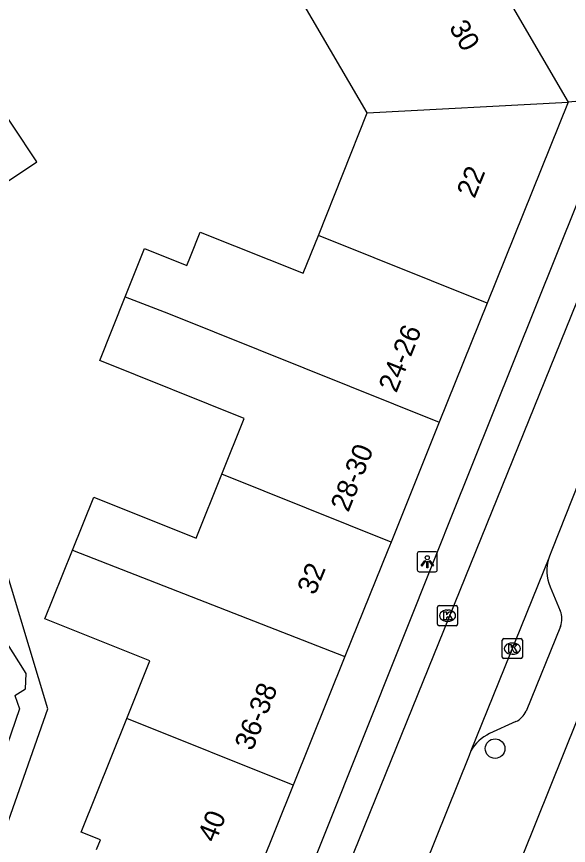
# Model space of a CAD drawing. Extents: x 161801 to 162379, y 382315 to 382832.
# Drawn here: x 162125.8 to 162153.34, y 382485.26 to 382526.64 of the extents above; entities that cross this region are included whole.
import ezdxf

# ---------------------------------------------------------------- set-up
doc = ezdxf.new("R2010")
doc.units = 0
for name, color, linetype in [('IMGEO_Boom', 7, 'Continuous'), ('IMGEO_Kolk', 7, 'Continuous'), ('IMGEO_Lichtpunt', 7, 'Continuous'), ('IMGEO_Pand', 7, 'Continuous'), ('IMGEO_Pand_nummerreeks', 7, 'Continuous'), ('IMGEO_Rijbaan_lokaal_open', 7, 'Continuous'), ('IMGEO_Voetpad_open', 7, 'Continuous')]:
    doc.layers.add(name, color=color, linetype=linetype)

msp = doc.modelspace()

# ---------------------------------------------------------------- linework, layer by layer
at = {"layer": 'IMGEO_Boom'}
msp.add_circle((162149.677, 382490.089), 0.489, dxfattribs=at)
at = {"layer": 'IMGEO_Kolk'}
for p, q in [((162146.805, 382496.301), (162146.805, 382497.153)), ((162146.88, 382497.227), (162147.732, 382497.227)), ((162147.806, 382497.153), (162147.806, 382496.301)), ((162147.293, 382497.007), (162147.318, 382497.007)), ((162147.732, 382496.227), (162146.88, 382496.227)), ((162147.316, 382496.447), (162147.291, 382496.447)), ((162150.038, 382494.657), (162150.038, 382495.509)), ((162150.113, 382495.583), (162150.965, 382495.583)), ((162151.039, 382495.509), (162151.039, 382494.657)), ((162150.526, 382495.363), (162150.551, 382495.363)), ((162150.965, 382494.583), (162150.113, 382494.583)), ((162150.549, 382494.803), (162150.524, 382494.803))]:
    msp.add_line(p, q, dxfattribs=at)
for points in [[(162146.805, 382496.301), (162146.805, 382497.153)], [(162146.88, 382497.227), (162147.732, 382497.227)], [(162147.806, 382497.153), (162147.806, 382496.301)], [(162147.126, 382496.927), (162147.249, 382496.927), (162147.249, 382496.776), (162147.379, 382496.927), (162147.543, 382496.927), (162147.397, 382496.776), (162147.55, 382496.527), (162147.398, 382496.527), (162147.313, 382496.691), (162147.249, 382496.624), (162147.249, 382496.527), (162147.126, 382496.527), (162147.126, 382496.927)], [(162147.732, 382496.227), (162146.88, 382496.227)], [(162150.038, 382494.657), (162150.038, 382495.509)], [(162150.113, 382495.583), (162150.965, 382495.583)], [(162151.039, 382495.509), (162151.039, 382494.657)], [(162150.359, 382495.283), (162150.482, 382495.283), (162150.482, 382495.132), (162150.612, 382495.283), (162150.776, 382495.283), (162150.63, 382495.132), (162150.783, 382494.883), (162150.631, 382494.883), (162150.546, 382495.047), (162150.482, 382494.98), (162150.482, 382494.883), (162150.359, 382494.883), (162150.359, 382495.283)], [(162150.965, 382494.583), (162150.113, 382494.583)]]:
    msp.add_lwpolyline(points, dxfattribs=at)
for centre, start, end in [((162146.882, 382497.151), 91.552, 178.448), ((162146.882, 382497.151), 91.552, 178.448), ((162147.73, 382497.151), 1.552, 88.448), ((162147.73, 382497.151), 1.552, 88.448), ((162146.882, 382496.303), 181.552, 268.448), ((162146.882, 382496.303), 181.552, 268.448), ((162147.73, 382496.303), 271.552, 358.448), ((162147.73, 382496.303), 271.552, 358.448), ((162150.115, 382495.507), 91.552, 178.448), ((162150.115, 382495.507), 91.552, 178.448), ((162150.963, 382495.507), 1.552, 88.448), ((162150.963, 382495.507), 1.552, 88.448), ((162150.115, 382494.659), 181.552, 268.448), ((162150.115, 382494.659), 181.552, 268.448), ((162150.963, 382494.659), 271.552, 358.448), ((162150.963, 382494.659), 271.552, 358.448)]:
    msp.add_arc(centre, 0.0765, start, end, dxfattribs=at)
for centre, major_axis, ratio, start_param, end_param in [((162147.292, 382496.727), (-0.387, 0.002), 0.722429, 4.712389, 7.853982), ((162147.317, 382496.727), (-0.39, 0.002), 0.717154, 1.570796, 4.712389), ((162150.525, 382495.083), (-0.387, 0.002), 0.722429, 4.712389, 7.853982), ((162150.55, 382495.083), (-0.39, 0.002), 0.717154, 1.570796, 4.712389)]:
    msp.add_ellipse(centre, major_axis=major_axis, ratio=ratio, start_param=start_param, end_param=end_param, dxfattribs=at)
at = {"layer": 'IMGEO_Lichtpunt'}
for p, q in [((162145.794, 382499.824), (162145.794, 382499.017)), ((162145.794, 382499.824), (162145.794, 382499.017)), ((162146.696, 382499.919), (162145.888, 382499.919)), ((162146.696, 382499.919), (162145.888, 382499.919)), ((162146.79, 382499.017), (162146.79, 382499.824)), ((162146.79, 382499.017), (162146.79, 382499.824)), ((162145.888, 382498.923), (162146.696, 382498.923)), ((162145.888, 382498.923), (162146.696, 382498.923))]:
    msp.add_line(p, q, dxfattribs=at)
for points in [[(162146.168, 382499.488), (162146.207, 382499.46), (162146.019, 382499.198), (162145.981, 382499.225), (162146.168, 382499.488)], [(162146.27, 382499.44), (162146.317, 382499.44), (162146.317, 382499.118), (162146.27, 382499.118), (162146.27, 382499.44)], [(162146.38, 382499.46), (162146.418, 382499.487), (162146.605, 382499.225), (162146.566, 382499.197), (162146.38, 382499.46)]]:
    msp.add_lwpolyline(points, dxfattribs=at)
msp.add_circle((162146.293, 382499.622), 0.0994, dxfattribs=at)
for centre, start, end in [((162145.888, 382499.824), 90, 180), ((162145.888, 382499.824), 90, 180), ((162146.696, 382499.824), 0, 90), ((162146.696, 382499.824), 0, 90), ((162145.888, 382499.017), 180, 270), ((162145.888, 382499.017), 180, 270), ((162146.696, 382499.017), 270, 0), ((162146.696, 382499.017), 270, 360)]:
    msp.add_arc(centre, 0.0946, start, end, dxfattribs=at)
at = {"layer": 'IMGEO_Pand'}
for points in [[(162147.891, 382531.711), (162153.316, 382522.375)], [(162143.287, 382521.837), (162140.152, 382527.215)], [(162124.78, 382518.047), (162126.802, 382519.386), (162123.156, 382524.886), (162121.001, 382523.458)], [(162143.287, 382521.837), (162153.316, 382522.375)], [(162153.316, 382522.375), (162149.279, 382512.33)], [(162140.857, 382515.714), (162143.287, 382521.837)], [(162131.22, 382512.647), (162132.186, 382515.056), (162134.291, 382514.213), (162134.471, 382514.661), (162134.96, 382515.878), (162140.104, 382513.826), (162140.857, 382515.714)], [(162149.279, 382512.33), (162140.857, 382515.714)], [(162136.043, 382503.795), (162137.158, 382506.576), (162129.945, 382509.467), (162131.22, 382512.647)], [(162131.22, 382512.647), (162133.373, 382511.821), (162146.891, 382506.388)], [(162149.279, 382512.33), (162146.891, 382506.388)], [(162146.891, 382506.388), (162144.485, 382500.402)], [(162151.084, 382484.795), (162157.179, 382500), (162159.341, 382505.394)], [(162128.582, 382500), (162129.647, 382502.643), (162134.76, 382500.594), (162136.043, 382503.795)], [(162144.485, 382500.402), (162136.043, 382503.795)], [(162144.485, 382500.402), (162144.323, 382500), (162142.187, 382494.686)], [(162131.299, 382491.598), (162132.451, 382494.465), (162127.204, 382496.573), (162127.616, 382497.597), (162128.582, 382500)], [(162128.582, 382500), (162142.187, 382494.686)], [(162125.713, 382492.737), (162126.243, 382493.069), (162126.284, 382493.833), (162125.269, 382495.453)], [(162142.187, 382494.686), (162139.605, 382488.26)], [(162129.785, 382485.045), (162129.983, 382485.538), (162129.02, 382485.925), (162131.299, 382491.598)], [(162139.605, 382488.26), (162131.299, 382491.598)], [(162139.605, 382488.26), (162137.126, 382482.093)]]:
    msp.add_lwpolyline(points, dxfattribs=at)
at = {"layer": 'IMGEO_Rijbaan_lokaal_open'}
for points in [[(162139.739, 382477.746), (162156.661, 382519.576)], [(162153.876, 382503.445), (162152.509, 382500), (162152.397, 382499.706), (162152.355, 382499.601)], [(162152.355, 382499.601), (162148.469, 382489.971)], [(162148.469, 382489.971), (162148.381, 382489.753), (162146.156, 382484.199), (162145.453, 382482.464), (162145.384, 382482.269), (162145.109, 382481.503)]]:
    msp.add_lwpolyline(points, dxfattribs=at)
at = {"layer": 'IMGEO_Voetpad_open'}
for points in [[(162154.834, 382522.502), (162153.316, 382522.375)], [(162125.713, 382492.737), (162125.938, 382492.083), (162124.059, 382486.638), (162125.298, 382486.194), (162127.361, 382492.073), (162124.601, 382501.194), (162125.039, 382517.695), (162124.78, 382518.047)], [(162139.739, 382477.746), (162139.8, 382478.221), (162139.692, 382479.047), (162139.443, 382479.772), (162139.219, 382480.459), (162139.325, 382481.156), (162146.838, 382500), (162147.487, 382501.627), (162153.804, 382517.384)], [(162152.419, 382498.173), (162152.932, 382496.97)], [(162152.939, 382496.184), (162151.223, 382491.966)], [(162150.717, 382491.438), (162149.403, 382490.836)]]:
    msp.add_lwpolyline(points, dxfattribs=at)
for centre, radius, start, end in [((162154.283, 382498.972), 2.028, 161.927, 203.2053), ((162151.991, 382496.569), 1.023, 337.9177, 23.1028), ((162150.299, 382492.345), 0.999, 294.7525, 337.6852), ((162150.257, 382488.977), 2.046, 114.6752, 150.9319)]:
    msp.add_arc(centre, radius, start, end, dxfattribs=at)

# ---------------------------------------------------------------- texts
at = {"layer": 'IMGEO_Pand_nummerreeks'}
for s, rotation, p in [('30', 300.1715, (162147.355, 382526.107)), ('22', 68.1033, (162148.651, 382517.524)), ('24-26', 68.1055, (162144.75, 382507.816)), ('28-30', 68.1029, (162142.354, 382501.856)), ('32', 68.0984, (162140.688, 382497.714)), ('36-38', 68.0617, (162137.563, 382489.935)), ('40', 68.1045, (162135.721, 382485.353))]:
    msp.add_text(s, height=1, rotation=rotation, dxfattribs=at).set_placement(p)

doc.saveas('drawing.dxf')
